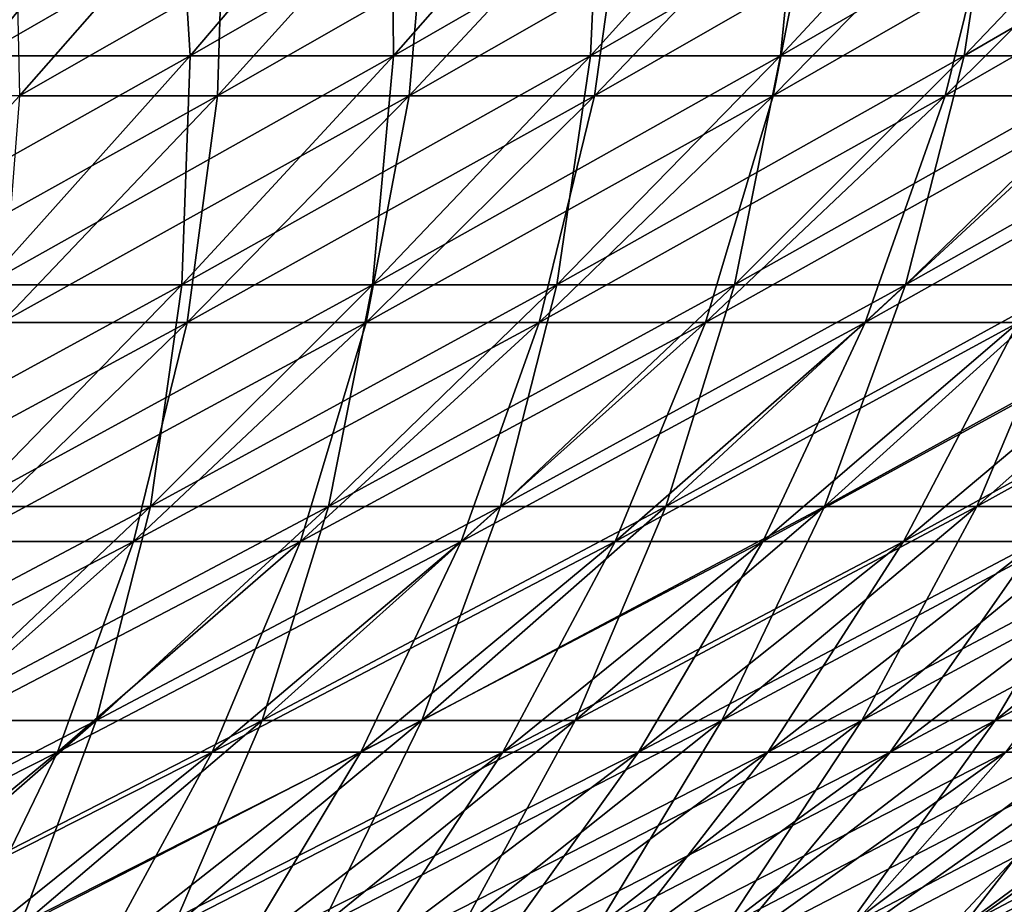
# Model space of a CAD drawing. Header units: millimetres. Extents: x -250 to 250, y 3898 to 4150.
# Tile 454 of 558: x 106 to 122, y 3940 to 3955. Entities that reach past the tile are written whole.
import ezdxf

# ---------------------------------------------------------------- set-up
doc = ezdxf.new("R2010")
doc.units = ezdxf.units.MM
doc.header["$LTSCALE"] = 5.599365
for name, color, linetype in [('2', 7, 'CONTINUOUS'), ('3', 7, 'CONTINUOUS'), ('4', 7, 'CONTINUOUS'), ('5', 7, 'CONTINUOUS')]:
    doc.layers.add(name, color=color, linetype=linetype)

msp = doc.modelspace()

# ---------------------------------------------------------------- linework, layer by layer
at = {"layer": '2', "color": 251, "linetype": 'Continuous', "true_color": 0x504f50}
for points in [[(104.978, 3954.503, -115.155), (101.382, 3954.503, -118.333), (108.229, 3958.45, -118.722), (104.978, 3954.503, -115.155)], [(108.229, 3958.45, -118.722), (101.382, 3954.503, -118.333), (104.522, 3958.45, -121.999), (108.229, 3958.45, -118.722)], [(108.474, 3954.503, -111.867), (104.978, 3954.503, -115.155), (111.834, 3958.45, -115.333), (108.474, 3954.503, -111.867)], [(111.834, 3958.45, -115.333), (104.978, 3954.503, -115.155), (108.229, 3958.45, -118.722), (111.834, 3958.45, -115.333)], [(111.867, 3954.503, -108.474), (108.474, 3954.503, -111.867), (115.333, 3958.45, -111.834), (111.867, 3954.503, -108.474)], [(115.333, 3958.45, -111.834), (108.474, 3954.503, -111.867), (111.834, 3958.45, -115.333), (115.333, 3958.45, -111.834)], [(115.155, 3954.503, -104.978), (111.867, 3954.503, -108.474), (118.722, 3958.45, -108.229), (115.155, 3954.503, -104.978)], [(118.722, 3958.45, -108.229), (111.867, 3954.503, -108.474), (115.333, 3958.45, -111.834), (118.722, 3958.45, -108.229)], [(118.333, 3954.503, -101.382), (115.155, 3954.503, -104.978), (121.999, 3958.45, -104.522), (118.333, 3954.503, -101.382)], [(121.999, 3958.45, -104.522), (115.155, 3954.503, -104.978), (118.722, 3958.45, -108.229), (121.999, 3958.45, -104.522)], [(121.399, 3954.503, -97.689), (118.333, 3954.503, -101.382), (125.16, 3958.45, -100.715), (121.399, 3954.503, -97.689)], [(125.16, 3958.45, -100.715), (118.333, 3954.503, -101.382), (121.999, 3958.45, -104.522), (125.16, 3958.45, -100.715)], [(124.35, 3954.503, -93.905), (121.399, 3954.503, -97.689), (128.202, 3958.45, -96.813), (124.35, 3954.503, -93.905)], [(128.202, 3958.45, -96.813), (121.399, 3954.503, -97.689), (125.16, 3958.45, -100.715), (128.202, 3958.45, -96.813)], [(105.046, 3950.678, -108.333), (101.66, 3950.678, -111.516), (108.474, 3954.503, -111.867), (105.046, 3950.678, -108.333)], [(108.474, 3954.503, -111.867), (101.66, 3950.678, -111.516), (104.978, 3954.503, -115.155), (108.474, 3954.503, -111.867)], [(108.333, 3950.678, -105.046), (105.046, 3950.678, -108.333), (111.867, 3954.503, -108.474), (108.333, 3950.678, -105.046)], [(111.867, 3954.503, -108.474), (105.046, 3950.678, -108.333), (108.474, 3954.503, -111.867), (111.867, 3954.503, -108.474)], [(111.516, 3950.678, -101.66), (108.333, 3950.678, -105.046), (115.155, 3954.503, -104.978), (111.516, 3950.678, -101.66)], [(115.155, 3954.503, -104.978), (108.333, 3950.678, -105.046), (111.867, 3954.503, -108.474), (115.155, 3954.503, -104.978)], [(114.594, 3950.678, -98.178), (111.516, 3950.678, -101.66), (118.333, 3954.503, -101.382), (114.594, 3950.678, -98.178)], [(118.333, 3954.503, -101.382), (111.516, 3950.678, -101.66), (115.155, 3954.503, -104.978), (118.333, 3954.503, -101.382)], [(117.563, 3950.678, -94.603), (114.594, 3950.678, -98.178), (121.399, 3954.503, -97.689), (117.563, 3950.678, -94.603)], [(121.399, 3954.503, -97.689), (114.594, 3950.678, -98.178), (118.333, 3954.503, -101.382), (121.399, 3954.503, -97.689)], [(120.42, 3950.678, -90.937), (117.563, 3950.678, -94.603), (124.35, 3954.503, -93.905), (120.42, 3950.678, -90.937)], [(124.35, 3954.503, -93.905), (117.563, 3950.678, -94.603), (121.399, 3954.503, -97.689), (124.35, 3954.503, -93.905)], [(123.164, 3950.678, -87.186), (120.42, 3950.678, -90.937), (127.183, 3954.503, -90.031), (123.164, 3950.678, -87.186)], [(127.183, 3954.503, -90.031), (120.42, 3950.678, -90.937), (124.35, 3954.503, -93.905), (127.183, 3954.503, -90.031)], [(104.73, 3946.977, -101.553), (101.553, 3946.977, -104.73), (108.333, 3950.678, -105.046), (104.73, 3946.977, -101.553)], [(108.333, 3950.678, -105.046), (101.553, 3946.977, -104.73), (105.046, 3950.678, -108.333), (108.333, 3950.678, -105.046)], [(107.808, 3946.977, -98.28), (104.73, 3946.977, -101.553), (111.516, 3950.678, -101.66), (107.808, 3946.977, -98.28)], [(111.516, 3950.678, -101.66), (104.73, 3946.977, -101.553), (108.333, 3950.678, -105.046), (111.516, 3950.678, -101.66)], [(110.783, 3946.977, -94.913), (107.808, 3946.977, -98.28), (114.594, 3950.678, -98.178), (110.783, 3946.977, -94.913)], [(114.594, 3950.678, -98.178), (107.808, 3946.977, -98.28), (111.516, 3950.678, -101.66), (114.594, 3950.678, -98.178)], [(113.654, 3946.977, -91.457), (110.783, 3946.977, -94.913), (117.563, 3950.678, -94.603), (113.654, 3946.977, -91.457)], [(117.563, 3950.678, -94.603), (110.783, 3946.977, -94.913), (114.594, 3950.678, -98.178), (117.563, 3950.678, -94.603)], [(116.416, 3946.977, -87.913), (113.654, 3946.977, -91.457), (120.42, 3950.678, -90.937), (116.416, 3946.977, -87.913)], [(120.42, 3950.678, -90.937), (113.654, 3946.977, -91.457), (117.563, 3950.678, -94.603), (120.42, 3950.678, -90.937)], [(119.068, 3946.977, -84.287), (116.416, 3946.977, -87.913), (123.164, 3950.678, -87.186), (119.068, 3946.977, -84.287)], [(123.164, 3950.678, -87.186), (116.416, 3946.977, -87.913), (120.42, 3950.678, -90.937), (123.164, 3950.678, -87.186)], [(121.607, 3946.977, -80.58), (119.068, 3946.977, -84.287), (125.79, 3950.678, -83.352), (121.607, 3946.977, -80.58)], [(125.79, 3950.678, -83.352), (119.068, 3946.977, -84.287), (123.164, 3950.678, -87.186), (125.79, 3950.678, -83.352)], [(124.031, 3946.977, -76.797), (121.607, 3946.977, -80.58), (128.297, 3950.678, -79.438), (124.031, 3946.977, -76.797)], [(128.297, 3950.678, -79.438), (121.607, 3946.977, -80.58), (125.79, 3950.678, -83.352), (128.297, 3950.678, -79.438)], [(104.033, 3943.402, -94.838), (101.063, 3943.402, -97.997), (107.808, 3946.977, -98.28), (104.033, 3943.402, -94.838)], [(107.808, 3946.977, -98.28), (101.063, 3943.402, -97.997), (104.73, 3946.977, -101.553), (107.808, 3946.977, -98.28)], [(106.904, 3943.402, -91.59), (104.033, 3943.402, -94.838), (110.783, 3946.977, -94.913), (106.904, 3943.402, -91.59)], [(110.783, 3946.977, -94.913), (104.033, 3943.402, -94.838), (107.808, 3946.977, -98.28), (110.783, 3946.977, -94.913)], [(109.674, 3943.402, -88.254), (106.904, 3943.402, -91.59), (113.654, 3946.977, -91.457), (109.674, 3943.402, -88.254)], [(113.654, 3946.977, -91.457), (106.904, 3943.402, -91.59), (110.783, 3946.977, -94.913), (113.654, 3946.977, -91.457)], [(112.34, 3943.402, -84.835), (109.674, 3943.402, -88.254), (116.416, 3946.977, -87.913), (112.34, 3943.402, -84.835)], [(116.416, 3946.977, -87.913), (109.674, 3943.402, -88.254), (113.654, 3946.977, -91.457), (116.416, 3946.977, -87.913)], [(114.899, 3943.402, -81.335), (112.34, 3943.402, -84.835), (119.068, 3946.977, -84.287), (114.899, 3943.402, -81.335)], [(119.068, 3946.977, -84.287), (112.34, 3943.402, -84.835), (116.416, 3946.977, -87.913), (119.068, 3946.977, -84.287)], [(117.349, 3943.402, -77.758), (114.899, 3943.402, -81.335), (121.607, 3946.977, -80.58), (117.349, 3943.402, -77.758)], [(121.607, 3946.977, -80.58), (114.899, 3943.402, -81.335), (119.068, 3946.977, -84.287), (121.607, 3946.977, -80.58)], [(119.688, 3943.402, -74.108), (117.349, 3943.402, -77.758), (124.031, 3946.977, -76.797), (119.688, 3943.402, -74.108)], [(124.031, 3946.977, -76.797), (117.349, 3943.402, -77.758), (121.607, 3946.977, -80.58), (124.031, 3946.977, -76.797)], [(121.913, 3943.402, -70.387), (119.688, 3943.402, -74.108), (126.337, 3946.977, -72.941), (121.913, 3943.402, -70.387)], [(126.337, 3946.977, -72.941), (119.688, 3943.402, -74.108), (124.031, 3946.977, -76.797), (126.337, 3946.977, -72.941)], [(124.023, 3943.402, -66.599), (121.913, 3943.402, -70.387), (128.524, 3946.977, -69.016), (124.023, 3943.402, -66.599)], [(128.524, 3946.977, -69.016), (121.913, 3943.402, -70.387), (126.337, 3946.977, -72.941), (128.524, 3946.977, -69.016)], [(102.958, 3939.955, -88.209), (100.193, 3939.955, -91.338), (106.904, 3943.402, -91.59), (102.958, 3939.955, -88.209)], [(106.904, 3943.402, -91.59), (100.193, 3939.955, -91.338), (104.033, 3943.402, -94.838), (106.904, 3943.402, -91.59)], [(105.626, 3939.955, -84.997), (102.958, 3939.955, -88.209), (109.674, 3943.402, -88.254), (105.626, 3939.955, -84.997)], [(109.674, 3943.402, -88.254), (102.958, 3939.955, -88.209), (106.904, 3943.402, -91.59), (109.674, 3943.402, -88.254)], [(108.193, 3939.955, -81.704), (105.626, 3939.955, -84.997), (112.34, 3943.402, -84.835), (108.193, 3939.955, -81.704)], [(112.34, 3943.402, -84.835), (105.626, 3939.955, -84.997), (109.674, 3943.402, -88.254), (112.34, 3943.402, -84.835)], [(110.658, 3939.955, -78.333), (108.193, 3939.955, -81.704), (114.899, 3943.402, -81.335), (110.658, 3939.955, -78.333)], [(114.899, 3943.402, -81.335), (108.193, 3939.955, -81.704), (112.34, 3943.402, -84.835), (114.899, 3943.402, -81.335)], [(113.018, 3939.955, -74.888), (110.658, 3939.955, -78.333), (117.349, 3943.402, -77.758), (113.018, 3939.955, -74.888)], [(117.349, 3943.402, -77.758), (110.658, 3939.955, -78.333), (114.899, 3943.402, -81.335), (117.349, 3943.402, -77.758)], [(115.27, 3939.955, -71.372), (113.018, 3939.955, -74.888), (119.688, 3943.402, -74.108), (115.27, 3939.955, -71.372)], [(119.688, 3943.402, -74.108), (113.018, 3939.955, -74.888), (117.349, 3943.402, -77.758), (119.688, 3943.402, -74.108)], [(117.413, 3939.955, -67.789), (115.27, 3939.955, -71.372), (121.913, 3943.402, -70.387), (117.413, 3939.955, -67.789)], [(121.913, 3943.402, -70.387), (115.27, 3939.955, -71.372), (119.688, 3943.402, -74.108), (121.913, 3943.402, -70.387)], [(119.445, 3939.955, -64.141), (117.413, 3939.955, -67.789), (124.023, 3943.402, -66.599), (119.445, 3939.955, -64.141)], [(124.023, 3943.402, -66.599), (117.413, 3939.955, -67.789), (121.913, 3943.402, -70.387), (124.023, 3943.402, -66.599)], [(121.364, 3939.955, -60.432), (119.445, 3939.955, -64.141), (126.015, 3943.402, -62.748), (121.364, 3939.955, -60.432)], [(126.015, 3943.402, -62.748), (119.445, 3939.955, -64.141), (124.023, 3943.402, -66.599), (126.015, 3943.402, -62.748)], [(123.167, 3939.955, -56.666), (121.364, 3939.955, -60.432), (127.888, 3943.402, -58.838), (123.167, 3939.955, -56.666)], [(127.888, 3943.402, -58.838), (121.364, 3939.955, -60.432), (126.015, 3943.402, -62.748), (127.888, 3943.402, -58.838)]]:
    msp.add_3dface(points, dxfattribs=at)
at = {"layer": '3', "color": 251, "linetype": 'Continuous', "true_color": 0x504f50}
for points in [[(104.522, 3958.45, 121.999), (104.978, 3954.503, 115.155), (108.229, 3958.45, 118.722), (104.522, 3958.45, 121.999)], [(104.978, 3954.503, 115.155), (108.474, 3954.503, 111.867), (108.229, 3958.45, 118.722), (104.978, 3954.503, 115.155)], [(108.229, 3958.45, 118.722), (108.474, 3954.503, 111.867), (111.834, 3958.45, 115.333), (108.229, 3958.45, 118.722)], [(108.474, 3954.503, 111.867), (111.867, 3954.503, 108.474), (111.834, 3958.45, 115.333), (108.474, 3954.503, 111.867)], [(111.834, 3958.45, 115.333), (111.867, 3954.503, 108.474), (115.333, 3958.45, 111.834), (111.834, 3958.45, 115.333)], [(111.867, 3954.503, 108.474), (115.155, 3954.503, 104.978), (115.333, 3958.45, 111.834), (111.867, 3954.503, 108.474)], [(115.155, 3954.503, 104.978), (118.333, 3954.503, 101.382), (118.722, 3958.45, 108.229), (115.155, 3954.503, 104.978)], [(115.333, 3958.45, 111.834), (115.155, 3954.503, 104.978), (118.722, 3958.45, 108.229), (115.333, 3958.45, 111.834)], [(118.333, 3954.503, 101.382), (121.399, 3954.503, 97.689), (121.999, 3958.45, 104.522), (118.333, 3954.503, 101.382)], [(118.722, 3958.45, 108.229), (118.333, 3954.503, 101.382), (121.999, 3958.45, 104.522), (118.722, 3958.45, 108.229)], [(121.399, 3954.503, 97.689), (124.35, 3954.503, 93.905), (125.16, 3958.45, 100.715), (121.399, 3954.503, 97.689)], [(121.999, 3958.45, 104.522), (121.399, 3954.503, 97.689), (125.16, 3958.45, 100.715), (121.999, 3958.45, 104.522)], [(104.978, 3954.503, 115.155), (105.046, 3950.678, 108.333), (108.474, 3954.503, 111.867), (104.978, 3954.503, 115.155)], [(105.046, 3950.678, 108.333), (108.333, 3950.678, 105.046), (108.474, 3954.503, 111.867), (105.046, 3950.678, 108.333)], [(108.333, 3950.678, 105.046), (111.516, 3950.678, 101.66), (111.867, 3954.503, 108.474), (108.333, 3950.678, 105.046)], [(108.474, 3954.503, 111.867), (108.333, 3950.678, 105.046), (111.867, 3954.503, 108.474), (108.474, 3954.503, 111.867)], [(111.516, 3950.678, 101.66), (114.594, 3950.678, 98.178), (115.155, 3954.503, 104.978), (111.516, 3950.678, 101.66)], [(111.867, 3954.503, 108.474), (111.516, 3950.678, 101.66), (115.155, 3954.503, 104.978), (111.867, 3954.503, 108.474)], [(114.594, 3950.678, 98.178), (117.563, 3950.678, 94.603), (118.333, 3954.503, 101.382), (114.594, 3950.678, 98.178)], [(115.155, 3954.503, 104.978), (114.594, 3950.678, 98.178), (118.333, 3954.503, 101.382), (115.155, 3954.503, 104.978)], [(117.563, 3950.678, 94.603), (120.42, 3950.678, 90.937), (121.399, 3954.503, 97.689), (117.563, 3950.678, 94.603)], [(118.333, 3954.503, 101.382), (117.563, 3950.678, 94.603), (121.399, 3954.503, 97.689), (118.333, 3954.503, 101.382)], [(120.42, 3950.678, 90.937), (123.164, 3950.678, 87.186), (124.35, 3954.503, 93.905), (120.42, 3950.678, 90.937)], [(121.399, 3954.503, 97.689), (120.42, 3950.678, 90.937), (124.35, 3954.503, 93.905), (121.399, 3954.503, 97.689)], [(104.73, 3946.977, 101.553), (107.808, 3946.977, 98.28), (108.333, 3950.678, 105.046), (104.73, 3946.977, 101.553)], [(105.046, 3950.678, 108.333), (104.73, 3946.977, 101.553), (108.333, 3950.678, 105.046), (105.046, 3950.678, 108.333)], [(107.808, 3946.977, 98.28), (110.783, 3946.977, 94.913), (111.516, 3950.678, 101.66), (107.808, 3946.977, 98.28)], [(108.333, 3950.678, 105.046), (107.808, 3946.977, 98.28), (111.516, 3950.678, 101.66), (108.333, 3950.678, 105.046)], [(110.783, 3946.977, 94.913), (113.654, 3946.977, 91.457), (114.594, 3950.678, 98.178), (110.783, 3946.977, 94.913)], [(111.516, 3950.678, 101.66), (110.783, 3946.977, 94.913), (114.594, 3950.678, 98.178), (111.516, 3950.678, 101.66)], [(113.654, 3946.977, 91.457), (116.416, 3946.977, 87.913), (117.563, 3950.678, 94.603), (113.654, 3946.977, 91.457)], [(114.594, 3950.678, 98.178), (113.654, 3946.977, 91.457), (117.563, 3950.678, 94.603), (114.594, 3950.678, 98.178)], [(116.416, 3946.977, 87.913), (119.068, 3946.977, 84.287), (120.42, 3950.678, 90.937), (116.416, 3946.977, 87.913)], [(117.563, 3950.678, 94.603), (116.416, 3946.977, 87.913), (120.42, 3950.678, 90.937), (117.563, 3950.678, 94.603)], [(119.068, 3946.977, 84.287), (121.607, 3946.977, 80.58), (123.164, 3950.678, 87.186), (119.068, 3946.977, 84.287)], [(120.42, 3950.678, 90.937), (119.068, 3946.977, 84.287), (123.164, 3950.678, 87.186), (120.42, 3950.678, 90.937)], [(121.607, 3946.977, 80.58), (124.031, 3946.977, 76.797), (125.79, 3950.678, 83.352), (121.607, 3946.977, 80.58)], [(123.164, 3950.678, 87.186), (121.607, 3946.977, 80.58), (125.79, 3950.678, 83.352), (123.164, 3950.678, 87.186)], [(104.033, 3943.402, 94.838), (106.904, 3943.402, 91.59), (107.808, 3946.977, 98.28), (104.033, 3943.402, 94.838)], [(104.73, 3946.977, 101.553), (104.033, 3943.402, 94.838), (107.808, 3946.977, 98.28), (104.73, 3946.977, 101.553)], [(106.904, 3943.402, 91.59), (109.674, 3943.402, 88.254), (110.783, 3946.977, 94.913), (106.904, 3943.402, 91.59)], [(107.808, 3946.977, 98.28), (106.904, 3943.402, 91.59), (110.783, 3946.977, 94.913), (107.808, 3946.977, 98.28)], [(109.674, 3943.402, 88.254), (112.34, 3943.402, 84.835), (113.654, 3946.977, 91.457), (109.674, 3943.402, 88.254)], [(110.783, 3946.977, 94.913), (109.674, 3943.402, 88.254), (113.654, 3946.977, 91.457), (110.783, 3946.977, 94.913)], [(112.34, 3943.402, 84.835), (114.899, 3943.402, 81.335), (116.416, 3946.977, 87.913), (112.34, 3943.402, 84.835)], [(113.654, 3946.977, 91.457), (112.34, 3943.402, 84.835), (116.416, 3946.977, 87.913), (113.654, 3946.977, 91.457)], [(114.899, 3943.402, 81.335), (117.349, 3943.402, 77.758), (119.068, 3946.977, 84.287), (114.899, 3943.402, 81.335)], [(116.416, 3946.977, 87.913), (114.899, 3943.402, 81.335), (119.068, 3946.977, 84.287), (116.416, 3946.977, 87.913)], [(117.349, 3943.402, 77.758), (119.688, 3943.402, 74.108), (121.607, 3946.977, 80.58), (117.349, 3943.402, 77.758)], [(119.068, 3946.977, 84.287), (117.349, 3943.402, 77.758), (121.607, 3946.977, 80.58), (119.068, 3946.977, 84.287)], [(119.688, 3943.402, 74.108), (121.913, 3943.402, 70.387), (124.031, 3946.977, 76.797), (119.688, 3943.402, 74.108)], [(121.607, 3946.977, 80.58), (119.688, 3943.402, 74.108), (124.031, 3946.977, 76.797), (121.607, 3946.977, 80.58)], [(121.913, 3943.402, 70.387), (124.023, 3943.402, 66.599), (126.337, 3946.977, 72.941), (121.913, 3943.402, 70.387)], [(124.031, 3946.977, 76.797), (121.913, 3943.402, 70.387), (126.337, 3946.977, 72.941), (124.031, 3946.977, 76.797)], [(102.958, 3939.955, 88.209), (105.626, 3939.955, 84.997), (106.904, 3943.402, 91.59), (102.958, 3939.955, 88.209)], [(104.033, 3943.402, 94.838), (102.958, 3939.955, 88.209), (106.904, 3943.402, 91.59), (104.033, 3943.402, 94.838)], [(105.626, 3939.955, 84.997), (108.193, 3939.955, 81.704), (109.674, 3943.402, 88.254), (105.626, 3939.955, 84.997)], [(106.904, 3943.402, 91.59), (105.626, 3939.955, 84.997), (109.674, 3943.402, 88.254), (106.904, 3943.402, 91.59)], [(108.193, 3939.955, 81.704), (110.658, 3939.955, 78.333), (112.34, 3943.402, 84.835), (108.193, 3939.955, 81.704)], [(109.674, 3943.402, 88.254), (108.193, 3939.955, 81.704), (112.34, 3943.402, 84.835), (109.674, 3943.402, 88.254)], [(110.658, 3939.955, 78.333), (113.018, 3939.955, 74.888), (114.899, 3943.402, 81.335), (110.658, 3939.955, 78.333)], [(112.34, 3943.402, 84.835), (110.658, 3939.955, 78.333), (114.899, 3943.402, 81.335), (112.34, 3943.402, 84.835)], [(113.018, 3939.955, 74.888), (115.27, 3939.955, 71.372), (117.349, 3943.402, 77.758), (113.018, 3939.955, 74.888)], [(114.899, 3943.402, 81.335), (113.018, 3939.955, 74.888), (117.349, 3943.402, 77.758), (114.899, 3943.402, 81.335)], [(115.27, 3939.955, 71.372), (117.413, 3939.955, 67.789), (119.688, 3943.402, 74.108), (115.27, 3939.955, 71.372)], [(117.349, 3943.402, 77.758), (115.27, 3939.955, 71.372), (119.688, 3943.402, 74.108), (117.349, 3943.402, 77.758)], [(117.413, 3939.955, 67.789), (119.445, 3939.955, 64.141), (121.913, 3943.402, 70.387), (117.413, 3939.955, 67.789)], [(119.688, 3943.402, 74.108), (117.413, 3939.955, 67.789), (121.913, 3943.402, 70.387), (119.688, 3943.402, 74.108)], [(119.445, 3939.955, 64.141), (121.364, 3939.955, 60.432), (124.023, 3943.402, 66.599), (119.445, 3939.955, 64.141)], [(121.913, 3943.402, 70.387), (119.445, 3939.955, 64.141), (124.023, 3943.402, 66.599), (121.913, 3943.402, 70.387)], [(121.364, 3939.955, 60.432), (123.167, 3939.955, 56.666), (126.015, 3943.402, 62.748), (121.364, 3939.955, 60.432)], [(124.023, 3943.402, 66.599), (121.364, 3939.955, 60.432), (126.015, 3943.402, 62.748), (124.023, 3943.402, 66.599)]]:
    msp.add_3dface(points, dxfattribs=at)
at = {"layer": '4', "color": 155, "linetype": 'Continuous', "true_color": 0x4a708c}
for points in [[(105.624, 3953.832, 108.929), (102.22, 3953.832, 112.13), (109.051, 3957.74, 112.463), (105.624, 3953.832, 108.929)], [(109.051, 3957.74, 112.463), (102.22, 3953.832, 112.13), (105.536, 3957.74, 115.768), (109.051, 3957.74, 112.463)], [(108.929, 3953.832, 105.624), (105.624, 3953.832, 108.929), (112.463, 3957.74, 109.051), (108.929, 3953.832, 105.624)], [(112.463, 3957.74, 109.051), (105.624, 3953.832, 108.929), (109.051, 3957.74, 112.463), (112.463, 3957.74, 109.051)], [(112.13, 3953.832, 102.22), (108.929, 3953.832, 105.624), (115.768, 3957.74, 105.536), (112.13, 3953.832, 102.22)], [(115.768, 3957.74, 105.536), (108.929, 3953.832, 105.624), (112.463, 3957.74, 109.051), (115.768, 3957.74, 105.536)], [(115.225, 3953.832, 98.718), (112.13, 3953.832, 102.22), (118.963, 3957.74, 101.921), (115.225, 3953.832, 98.718)], [(118.963, 3957.74, 101.921), (112.13, 3953.832, 102.22), (115.768, 3957.74, 105.536), (118.963, 3957.74, 101.921)], [(118.21, 3953.832, 95.123), (115.225, 3953.832, 98.718), (122.045, 3957.74, 98.209), (118.21, 3953.832, 95.123)], [(122.045, 3957.74, 98.209), (115.225, 3953.832, 98.718), (118.963, 3957.74, 101.921), (122.045, 3957.74, 98.209)], [(121.083, 3953.832, 91.438), (118.21, 3953.832, 95.123), (125.012, 3957.74, 94.404), (121.083, 3953.832, 91.438)], [(125.012, 3957.74, 94.404), (118.21, 3953.832, 95.123), (122.045, 3957.74, 98.209), (125.012, 3957.74, 94.404)], [(123.842, 3953.832, 87.666), (121.083, 3953.832, 91.438), (127.86, 3957.74, 90.51), (123.842, 3953.832, 87.666)], [(127.86, 3957.74, 90.51), (121.083, 3953.832, 91.438), (125.012, 3957.74, 94.404), (127.86, 3957.74, 90.51)], [(105.325, 3950.049, 102.13), (102.13, 3950.049, 105.325), (108.929, 3953.832, 105.624), (105.325, 3950.049, 102.13)], [(108.929, 3953.832, 105.624), (102.13, 3950.049, 105.325), (105.624, 3953.832, 108.929), (108.929, 3953.832, 105.624)], [(108.42, 3950.049, 98.838), (105.325, 3950.049, 102.13), (112.13, 3953.832, 102.22), (108.42, 3950.049, 98.838)], [(112.13, 3953.832, 102.22), (105.325, 3950.049, 102.13), (108.929, 3953.832, 105.624), (112.13, 3953.832, 102.22)], [(111.412, 3950.049, 95.452), (108.42, 3950.049, 98.838), (115.225, 3953.832, 98.718), (111.412, 3950.049, 95.452)], [(115.225, 3953.832, 98.718), (108.42, 3950.049, 98.838), (112.13, 3953.832, 102.22), (115.225, 3953.832, 98.718)], [(114.299, 3950.049, 91.976), (111.412, 3950.049, 95.452), (118.21, 3953.832, 95.123), (114.299, 3950.049, 91.976)], [(118.21, 3953.832, 95.123), (111.412, 3950.049, 95.452), (115.225, 3953.832, 98.718), (118.21, 3953.832, 95.123)], [(117.077, 3950.049, 88.412), (114.299, 3950.049, 91.976), (121.083, 3953.832, 91.438), (117.077, 3950.049, 88.412)], [(121.083, 3953.832, 91.438), (114.299, 3950.049, 91.976), (118.21, 3953.832, 95.123), (121.083, 3953.832, 91.438)], [(119.744, 3950.049, 84.765), (117.077, 3950.049, 88.412), (123.842, 3953.832, 87.666), (119.744, 3950.049, 84.765)], [(123.842, 3953.832, 87.666), (117.077, 3950.049, 88.412), (121.083, 3953.832, 91.438), (123.842, 3953.832, 87.666)], [(122.298, 3950.049, 81.037), (119.744, 3950.049, 84.765), (126.482, 3953.832, 83.81), (122.298, 3950.049, 81.037)], [(126.482, 3953.832, 83.81), (119.744, 3950.049, 84.765), (123.842, 3953.832, 87.666), (126.482, 3953.832, 83.81)], [(104.64, 3946.395, 95.392), (101.653, 3946.395, 98.569), (108.42, 3950.049, 98.838), (104.64, 3946.395, 95.392)], [(108.42, 3950.049, 98.838), (101.653, 3946.395, 98.569), (105.325, 3950.049, 102.13), (108.42, 3950.049, 98.838)], [(107.528, 3946.395, 92.124), (104.64, 3946.395, 95.392), (111.412, 3950.049, 95.452), (107.528, 3946.395, 92.124)], [(111.412, 3950.049, 95.452), (104.64, 3946.395, 95.392), (108.42, 3950.049, 98.838), (111.412, 3950.049, 95.452)], [(110.314, 3946.395, 88.769), (107.528, 3946.395, 92.124), (114.299, 3950.049, 91.976), (110.314, 3946.395, 88.769)], [(114.299, 3950.049, 91.976), (107.528, 3946.395, 92.124), (111.412, 3950.049, 95.452), (114.299, 3950.049, 91.976)], [(112.995, 3946.395, 85.33), (110.314, 3946.395, 88.769), (117.077, 3950.049, 88.412), (112.995, 3946.395, 85.33)], [(117.077, 3950.049, 88.412), (110.314, 3946.395, 88.769), (114.299, 3950.049, 91.976), (117.077, 3950.049, 88.412)], [(115.569, 3946.395, 81.81), (112.995, 3946.395, 85.33), (119.744, 3950.049, 84.765), (115.569, 3946.395, 81.81)], [(119.744, 3950.049, 84.765), (112.995, 3946.395, 85.33), (117.077, 3950.049, 88.412), (119.744, 3950.049, 84.765)], [(118.034, 3946.395, 78.212), (115.569, 3946.395, 81.81), (122.298, 3950.049, 81.037), (118.034, 3946.395, 78.212)], [(122.298, 3950.049, 81.037), (115.569, 3946.395, 81.81), (119.744, 3950.049, 84.765), (122.298, 3950.049, 81.037)], [(120.387, 3946.395, 74.54), (118.034, 3946.395, 78.212), (124.735, 3950.049, 77.233), (120.387, 3946.395, 74.54)], [(124.735, 3950.049, 77.233), (118.034, 3946.395, 78.212), (122.298, 3950.049, 81.037), (124.735, 3950.049, 77.233)], [(122.625, 3946.395, 70.798), (120.387, 3946.395, 74.54), (127.054, 3950.049, 73.355), (122.625, 3946.395, 70.798)], [(127.054, 3950.049, 73.355), (120.387, 3946.395, 74.54), (124.735, 3950.049, 77.233), (127.054, 3950.049, 73.355)], [(103.575, 3942.872, 88.737), (100.793, 3942.872, 91.885), (107.528, 3946.395, 92.124), (103.575, 3942.872, 88.737)], [(107.528, 3946.395, 92.124), (100.793, 3942.872, 91.885), (104.64, 3946.395, 95.392), (107.528, 3946.395, 92.124)], [(106.258, 3942.872, 85.506), (103.575, 3942.872, 88.737), (110.314, 3946.395, 88.769), (106.258, 3942.872, 85.506)], [(110.314, 3946.395, 88.769), (103.575, 3942.872, 88.737), (107.528, 3946.395, 92.124), (110.314, 3946.395, 88.769)], [(108.841, 3942.872, 82.193), (106.258, 3942.872, 85.506), (112.995, 3946.395, 85.33), (108.841, 3942.872, 82.193)], [(112.995, 3946.395, 85.33), (106.258, 3942.872, 85.506), (110.314, 3946.395, 88.769), (112.995, 3946.395, 85.33)], [(111.321, 3942.872, 78.802), (108.841, 3942.872, 82.193), (115.569, 3946.395, 81.81), (111.321, 3942.872, 78.802)], [(115.569, 3946.395, 81.81), (108.841, 3942.872, 82.193), (112.995, 3946.395, 85.33), (115.569, 3946.395, 81.81)], [(113.695, 3942.872, 75.337), (111.321, 3942.872, 78.802), (118.034, 3946.395, 78.212), (113.695, 3942.872, 75.337)], [(118.034, 3946.395, 78.212), (111.321, 3942.872, 78.802), (115.569, 3946.395, 81.81), (118.034, 3946.395, 78.212)], [(115.961, 3942.872, 71.8), (113.695, 3942.872, 75.337), (120.387, 3946.395, 74.54), (115.961, 3942.872, 71.8)], [(120.387, 3946.395, 74.54), (113.695, 3942.872, 75.337), (118.034, 3946.395, 78.212), (120.387, 3946.395, 74.54)], [(118.117, 3942.872, 68.195), (115.961, 3942.872, 71.8), (122.625, 3946.395, 70.798), (118.117, 3942.872, 68.195)], [(122.625, 3946.395, 70.798), (115.961, 3942.872, 71.8), (120.387, 3946.395, 74.54), (122.625, 3946.395, 70.798)], [(120.161, 3942.872, 64.525), (118.117, 3942.872, 68.195), (124.747, 3946.395, 66.988), (120.161, 3942.872, 64.525)], [(124.747, 3946.395, 66.988), (118.117, 3942.872, 68.195), (122.625, 3946.395, 70.798), (124.747, 3946.395, 66.988)], [(122.091, 3942.872, 60.794), (120.161, 3942.872, 64.525), (126.751, 3946.395, 63.114), (122.091, 3942.872, 60.794)], [(126.751, 3946.395, 63.114), (120.161, 3942.872, 64.525), (124.747, 3946.395, 66.988), (126.751, 3946.395, 63.114)], [(102.135, 3939.482, 82.187), (99.555, 3939.482, 85.294), (106.258, 3942.872, 85.506), (102.135, 3939.482, 82.187)], [(106.258, 3942.872, 85.506), (99.555, 3939.482, 85.294), (103.575, 3942.872, 88.737), (106.258, 3942.872, 85.506)], [(104.617, 3939.482, 79.003), (102.135, 3939.482, 82.187), (108.841, 3942.872, 82.193), (104.617, 3939.482, 79.003)], [(108.841, 3942.872, 82.193), (102.135, 3939.482, 82.187), (106.258, 3942.872, 85.506), (108.841, 3942.872, 82.193)], [(107, 3939.482, 75.744), (104.617, 3939.482, 79.003), (111.321, 3942.872, 78.802), (107, 3939.482, 75.744)], [(111.321, 3942.872, 78.802), (104.617, 3939.482, 79.003), (108.841, 3942.872, 82.193), (111.321, 3942.872, 78.802)], [(109.282, 3939.482, 72.413), (107, 3939.482, 75.744), (113.695, 3942.872, 75.337), (109.282, 3939.482, 72.413)], [(113.695, 3942.872, 75.337), (107, 3939.482, 75.744), (111.321, 3942.872, 78.802), (113.695, 3942.872, 75.337)], [(111.46, 3939.482, 69.013), (109.282, 3939.482, 72.413), (115.961, 3942.872, 71.8), (111.46, 3939.482, 69.013)], [(115.961, 3942.872, 71.8), (109.282, 3939.482, 72.413), (113.695, 3942.872, 75.337), (115.961, 3942.872, 71.8)], [(113.533, 3939.482, 65.548), (111.46, 3939.482, 69.013), (118.117, 3942.872, 68.195), (113.533, 3939.482, 65.548)], [(118.117, 3942.872, 68.195), (111.46, 3939.482, 69.013), (115.961, 3942.872, 71.8), (118.117, 3942.872, 68.195)], [(115.497, 3939.482, 62.021), (113.533, 3939.482, 65.548), (120.161, 3942.872, 64.525), (115.497, 3939.482, 62.021)], [(120.161, 3942.872, 64.525), (113.533, 3939.482, 65.548), (118.117, 3942.872, 68.195), (120.161, 3942.872, 64.525)], [(117.353, 3939.482, 58.435), (115.497, 3939.482, 62.021), (122.091, 3942.872, 60.794), (117.353, 3939.482, 58.435)], [(122.091, 3942.872, 60.794), (115.497, 3939.482, 62.021), (120.161, 3942.872, 64.525), (122.091, 3942.872, 60.794)], [(119.096, 3939.482, 54.793), (117.353, 3939.482, 58.435), (123.905, 3942.872, 57.005), (119.096, 3939.482, 54.793)], [(123.905, 3942.872, 57.005), (117.353, 3939.482, 58.435), (122.091, 3942.872, 60.794), (123.905, 3942.872, 57.005)], [(120.727, 3939.482, 51.099), (119.096, 3939.482, 54.793), (125.602, 3942.872, 53.163), (120.727, 3939.482, 51.099)], [(125.602, 3942.872, 53.163), (119.096, 3939.482, 54.793), (123.905, 3942.872, 57.005), (125.602, 3942.872, 53.163)], [(122.244, 3939.482, 47.357), (120.727, 3939.482, 51.099), (127.179, 3942.872, 49.27), (122.244, 3939.482, 47.357)], [(127.179, 3942.872, 49.27), (120.727, 3939.482, 51.099), (125.602, 3942.872, 53.163), (127.179, 3942.872, 49.27)]]:
    msp.add_3dface(points, dxfattribs=at)
at = {"layer": '5', "color": 155, "linetype": 'Continuous', "true_color": 0x4a708c}
for points in [[(105.536, 3957.74, -115.768), (105.624, 3953.832, -108.929), (109.051, 3957.74, -112.463), (105.536, 3957.74, -115.768)], [(105.624, 3953.832, -108.929), (108.929, 3953.832, -105.624), (109.051, 3957.74, -112.463), (105.624, 3953.832, -108.929)], [(108.929, 3953.832, -105.624), (112.13, 3953.832, -102.22), (112.463, 3957.74, -109.051), (108.929, 3953.832, -105.624)], [(109.051, 3957.74, -112.463), (108.929, 3953.832, -105.624), (112.463, 3957.74, -109.051), (109.051, 3957.74, -112.463)], [(112.13, 3953.832, -102.22), (115.225, 3953.832, -98.718), (115.768, 3957.74, -105.536), (112.13, 3953.832, -102.22)], [(112.463, 3957.74, -109.051), (112.13, 3953.832, -102.22), (115.768, 3957.74, -105.536), (112.463, 3957.74, -109.051)], [(115.225, 3953.832, -98.718), (118.21, 3953.832, -95.123), (118.963, 3957.74, -101.921), (115.225, 3953.832, -98.718)], [(115.768, 3957.74, -105.536), (115.225, 3953.832, -98.718), (118.963, 3957.74, -101.921), (115.768, 3957.74, -105.536)], [(118.21, 3953.832, -95.123), (121.083, 3953.832, -91.438), (122.045, 3957.74, -98.209), (118.21, 3953.832, -95.123)], [(118.963, 3957.74, -101.921), (118.21, 3953.832, -95.123), (122.045, 3957.74, -98.209), (118.963, 3957.74, -101.921)], [(121.083, 3953.832, -91.438), (123.842, 3953.832, -87.666), (125.012, 3957.74, -94.404), (121.083, 3953.832, -91.438)], [(122.045, 3957.74, -98.209), (121.083, 3953.832, -91.438), (125.012, 3957.74, -94.404), (122.045, 3957.74, -98.209)], [(105.325, 3950.049, -102.13), (108.42, 3950.049, -98.838), (108.929, 3953.832, -105.624), (105.325, 3950.049, -102.13)], [(105.624, 3953.832, -108.929), (105.325, 3950.049, -102.13), (108.929, 3953.832, -105.624), (105.624, 3953.832, -108.929)], [(108.42, 3950.049, -98.838), (111.412, 3950.049, -95.452), (112.13, 3953.832, -102.22), (108.42, 3950.049, -98.838)], [(108.929, 3953.832, -105.624), (108.42, 3950.049, -98.838), (112.13, 3953.832, -102.22), (108.929, 3953.832, -105.624)], [(111.412, 3950.049, -95.452), (114.299, 3950.049, -91.976), (115.225, 3953.832, -98.718), (111.412, 3950.049, -95.452)], [(112.13, 3953.832, -102.22), (111.412, 3950.049, -95.452), (115.225, 3953.832, -98.718), (112.13, 3953.832, -102.22)], [(114.299, 3950.049, -91.976), (117.077, 3950.049, -88.412), (118.21, 3953.832, -95.123), (114.299, 3950.049, -91.976)], [(115.225, 3953.832, -98.718), (114.299, 3950.049, -91.976), (118.21, 3953.832, -95.123), (115.225, 3953.832, -98.718)], [(117.077, 3950.049, -88.412), (119.744, 3950.049, -84.765), (121.083, 3953.832, -91.438), (117.077, 3950.049, -88.412)], [(118.21, 3953.832, -95.123), (117.077, 3950.049, -88.412), (121.083, 3953.832, -91.438), (118.21, 3953.832, -95.123)], [(119.744, 3950.049, -84.765), (122.298, 3950.049, -81.037), (123.842, 3953.832, -87.666), (119.744, 3950.049, -84.765)], [(121.083, 3953.832, -91.438), (119.744, 3950.049, -84.765), (123.842, 3953.832, -87.666), (121.083, 3953.832, -91.438)], [(104.64, 3946.395, -95.392), (107.528, 3946.395, -92.124), (108.42, 3950.049, -98.838), (104.64, 3946.395, -95.392)], [(105.325, 3950.049, -102.13), (104.64, 3946.395, -95.392), (108.42, 3950.049, -98.838), (105.325, 3950.049, -102.13)], [(107.528, 3946.395, -92.124), (110.314, 3946.395, -88.769), (111.412, 3950.049, -95.452), (107.528, 3946.395, -92.124)], [(108.42, 3950.049, -98.838), (107.528, 3946.395, -92.124), (111.412, 3950.049, -95.452), (108.42, 3950.049, -98.838)], [(110.314, 3946.395, -88.769), (112.995, 3946.395, -85.33), (114.299, 3950.049, -91.976), (110.314, 3946.395, -88.769)], [(111.412, 3950.049, -95.452), (110.314, 3946.395, -88.769), (114.299, 3950.049, -91.976), (111.412, 3950.049, -95.452)], [(112.995, 3946.395, -85.33), (115.569, 3946.395, -81.81), (117.077, 3950.049, -88.412), (112.995, 3946.395, -85.33)], [(114.299, 3950.049, -91.976), (112.995, 3946.395, -85.33), (117.077, 3950.049, -88.412), (114.299, 3950.049, -91.976)], [(115.569, 3946.395, -81.81), (118.034, 3946.395, -78.212), (119.744, 3950.049, -84.765), (115.569, 3946.395, -81.81)], [(117.077, 3950.049, -88.412), (115.569, 3946.395, -81.81), (119.744, 3950.049, -84.765), (117.077, 3950.049, -88.412)], [(118.034, 3946.395, -78.212), (120.387, 3946.395, -74.54), (122.298, 3950.049, -81.037), (118.034, 3946.395, -78.212)], [(119.744, 3950.049, -84.765), (118.034, 3946.395, -78.212), (122.298, 3950.049, -81.037), (119.744, 3950.049, -84.765)], [(120.387, 3946.395, -74.54), (122.625, 3946.395, -70.798), (124.735, 3950.049, -77.233), (120.387, 3946.395, -74.54)], [(122.298, 3950.049, -81.037), (120.387, 3946.395, -74.54), (124.735, 3950.049, -77.233), (122.298, 3950.049, -81.037)], [(103.575, 3942.872, -88.737), (106.258, 3942.872, -85.506), (107.528, 3946.395, -92.124), (103.575, 3942.872, -88.737)], [(104.64, 3946.395, -95.392), (103.575, 3942.872, -88.737), (107.528, 3946.395, -92.124), (104.64, 3946.395, -95.392)], [(106.258, 3942.872, -85.506), (108.841, 3942.872, -82.193), (110.314, 3946.395, -88.769), (106.258, 3942.872, -85.506)], [(107.528, 3946.395, -92.124), (106.258, 3942.872, -85.506), (110.314, 3946.395, -88.769), (107.528, 3946.395, -92.124)], [(108.841, 3942.872, -82.193), (111.321, 3942.872, -78.802), (112.995, 3946.395, -85.33), (108.841, 3942.872, -82.193)], [(110.314, 3946.395, -88.769), (108.841, 3942.872, -82.193), (112.995, 3946.395, -85.33), (110.314, 3946.395, -88.769)], [(111.321, 3942.872, -78.802), (113.695, 3942.872, -75.337), (115.569, 3946.395, -81.81), (111.321, 3942.872, -78.802)], [(112.995, 3946.395, -85.33), (111.321, 3942.872, -78.802), (115.569, 3946.395, -81.81), (112.995, 3946.395, -85.33)], [(113.695, 3942.872, -75.337), (115.961, 3942.872, -71.8), (118.034, 3946.395, -78.212), (113.695, 3942.872, -75.337)], [(115.569, 3946.395, -81.81), (113.695, 3942.872, -75.337), (118.034, 3946.395, -78.212), (115.569, 3946.395, -81.81)], [(115.961, 3942.872, -71.8), (118.117, 3942.872, -68.195), (120.387, 3946.395, -74.54), (115.961, 3942.872, -71.8)], [(118.034, 3946.395, -78.212), (115.961, 3942.872, -71.8), (120.387, 3946.395, -74.54), (118.034, 3946.395, -78.212)], [(118.117, 3942.872, -68.195), (120.161, 3942.872, -64.525), (122.625, 3946.395, -70.798), (118.117, 3942.872, -68.195)], [(120.387, 3946.395, -74.54), (118.117, 3942.872, -68.195), (122.625, 3946.395, -70.798), (120.387, 3946.395, -74.54)], [(120.161, 3942.872, -64.525), (122.091, 3942.872, -60.794), (124.747, 3946.395, -66.988), (120.161, 3942.872, -64.525)], [(122.625, 3946.395, -70.798), (120.161, 3942.872, -64.525), (124.747, 3946.395, -66.988), (122.625, 3946.395, -70.798)], [(102.135, 3939.482, -82.187), (104.617, 3939.482, -79.003), (106.258, 3942.872, -85.506), (102.135, 3939.482, -82.187)], [(103.575, 3942.872, -88.737), (102.135, 3939.482, -82.187), (106.258, 3942.872, -85.506), (103.575, 3942.872, -88.737)], [(104.617, 3939.482, -79.003), (107, 3939.482, -75.744), (108.841, 3942.872, -82.193), (104.617, 3939.482, -79.003)], [(106.258, 3942.872, -85.506), (104.617, 3939.482, -79.003), (108.841, 3942.872, -82.193), (106.258, 3942.872, -85.506)], [(107, 3939.482, -75.744), (109.282, 3939.482, -72.413), (111.321, 3942.872, -78.802), (107, 3939.482, -75.744)], [(108.841, 3942.872, -82.193), (107, 3939.482, -75.744), (111.321, 3942.872, -78.802), (108.841, 3942.872, -82.193)], [(109.282, 3939.482, -72.413), (111.46, 3939.482, -69.013), (113.695, 3942.872, -75.337), (109.282, 3939.482, -72.413)], [(111.321, 3942.872, -78.802), (109.282, 3939.482, -72.413), (113.695, 3942.872, -75.337), (111.321, 3942.872, -78.802)], [(111.46, 3939.482, -69.013), (113.533, 3939.482, -65.548), (115.961, 3942.872, -71.8), (111.46, 3939.482, -69.013)], [(113.695, 3942.872, -75.337), (111.46, 3939.482, -69.013), (115.961, 3942.872, -71.8), (113.695, 3942.872, -75.337)], [(113.533, 3939.482, -65.548), (115.497, 3939.482, -62.021), (118.117, 3942.872, -68.195), (113.533, 3939.482, -65.548)], [(115.961, 3942.872, -71.8), (113.533, 3939.482, -65.548), (118.117, 3942.872, -68.195), (115.961, 3942.872, -71.8)], [(115.497, 3939.482, -62.021), (117.353, 3939.482, -58.435), (120.161, 3942.872, -64.525), (115.497, 3939.482, -62.021)], [(118.117, 3942.872, -68.195), (115.497, 3939.482, -62.021), (120.161, 3942.872, -64.525), (118.117, 3942.872, -68.195)], [(117.353, 3939.482, -58.435), (119.096, 3939.482, -54.793), (122.091, 3942.872, -60.794), (117.353, 3939.482, -58.435)], [(120.161, 3942.872, -64.525), (117.353, 3939.482, -58.435), (122.091, 3942.872, -60.794), (120.161, 3942.872, -64.525)], [(119.096, 3939.482, -54.793), (120.727, 3939.482, -51.099), (123.905, 3942.872, -57.005), (119.096, 3939.482, -54.793)], [(122.091, 3942.872, -60.794), (119.096, 3939.482, -54.793), (123.905, 3942.872, -57.005), (122.091, 3942.872, -60.794)], [(120.727, 3939.482, -51.099), (122.244, 3939.482, -47.357), (125.602, 3942.872, -53.163), (120.727, 3939.482, -51.099)], [(123.905, 3942.872, -57.005), (120.727, 3939.482, -51.099), (125.602, 3942.872, -53.163), (123.905, 3942.872, -57.005)]]:
    msp.add_3dface(points, dxfattribs=at)

doc.saveas('drawing.dxf')
